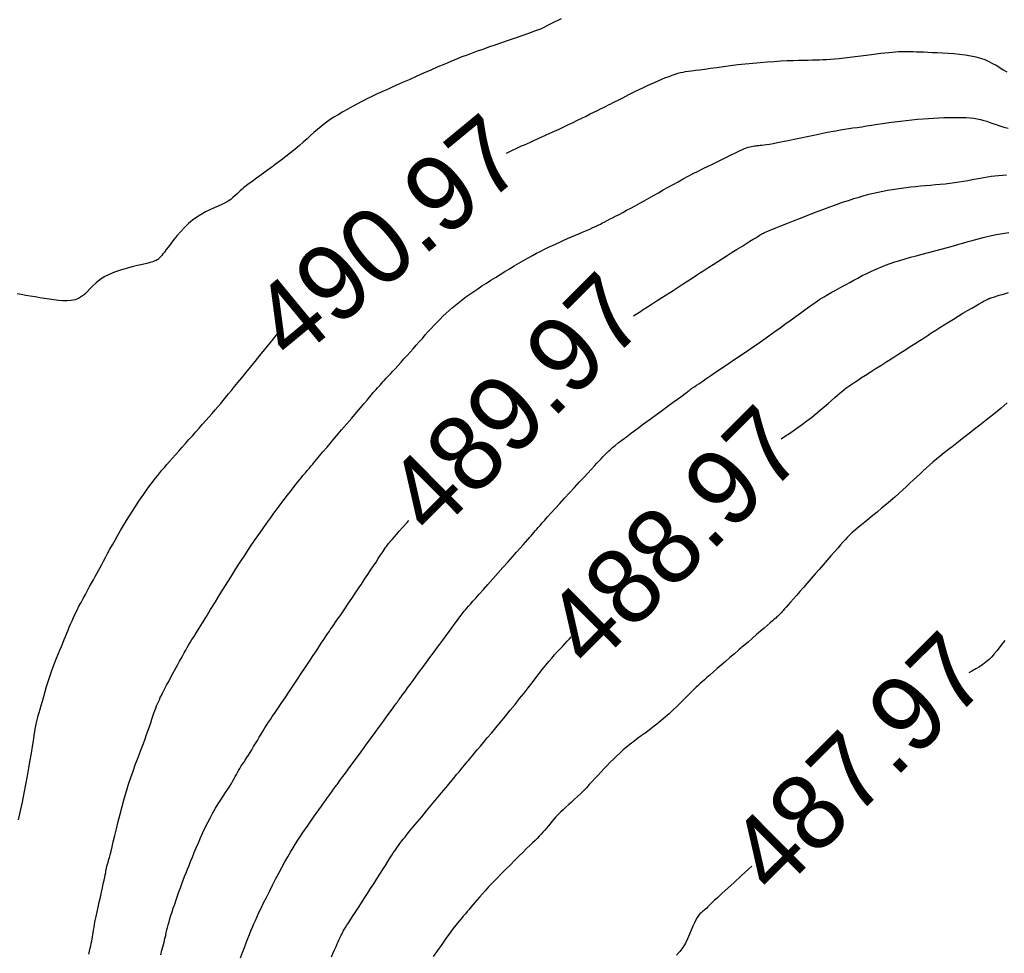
# Model space of a CAD drawing. Header units: millimetres. Extents: x 32690613 to 32693367, y 5343692 to 5344708.
# Tile 395 of 656: x 32692595 to 32692608, y 5344144 to 5344156. Entities that reach past the tile are written whole.
import ezdxf
from ezdxf.enums import TextEntityAlignment as Align

# ---------------------------------------------------------------- set-up
doc = ezdxf.new("R2010")
doc.units = ezdxf.units.MM
doc.header["$LTSCALE"] = 20
for name, color, linetype in [('02-DGM_HL_488.00', 2, 'Continuous'), ('02-DGM_HL_488.50', 12, 'Continuous'), ('02-DGM_HL_489.00', 22, 'Continuous'), ('02-DGM_HL_489.50', 32, 'Continuous'), ('02-DGM_HL_490.00', 42, 'Continuous'), ('02-DGM_HL_490.50', 52, 'Continuous'), ('02-DGM_HL_491.00', 62, 'Continuous'), ('02-DGM_HL_491.50', 72, 'Continuous')]:
    doc.layers.add(name, color=color, linetype=linetype)

msp = doc.modelspace()

# ---------------------------------------------------------------- linework, layer by layer
at = {"layer": '02-DGM_HL_488.00', "elevation": 488, "flags": 128}
for points in [[(32692608.468, 5344147.699), (32692608.43, 5344147.651), (32692608.395, 5344147.606), (32692608.362, 5344147.564), (32692608.329, 5344147.524), (32692608.296, 5344147.486), (32692608.261, 5344147.451), (32692608.222, 5344147.417), (32692608.18, 5344147.385), (32692608.134, 5344147.354), (32692608.085, 5344147.324), (32692608.034, 5344147.295), (32692607.993, 5344147.272)], [(32692605.122, 5344144.715), (32692605.084, 5344144.681), (32692604.981, 5344144.588), (32692604.887, 5344144.502), (32692604.803, 5344144.425), (32692604.731, 5344144.359), (32692604.673, 5344144.304), (32692604.626, 5344144.261), (32692604.59, 5344144.226), (32692604.563, 5344144.199), (32692604.541, 5344144.178), (32692604.525, 5344144.162), (32692604.511, 5344144.149), (32692604.497, 5344144.138), (32692604.483, 5344144.127), (32692604.468, 5344144.115), (32692604.452, 5344144.101), (32692604.436, 5344144.085), (32692604.418, 5344144.064), (32692604.4, 5344144.039), (32692604.381, 5344144.007), (32692604.362, 5344143.969), (32692604.342, 5344143.923), (32692604.321, 5344143.872), (32692604.298, 5344143.816), (32692604.272, 5344143.757), (32692604.243, 5344143.699), (32692604.209, 5344143.641), (32692604.171, 5344143.587), (32692604.127, 5344143.538)]]:
    msp.add_lwpolyline(points, dxfattribs=at)
at = {"layer": '02-DGM_HL_488.50', "elevation": 488.5, "flags": 128}
msp.add_lwpolyline([(32692608.502, 5344150.846), (32692608.463, 5344150.811), (32692608.42, 5344150.774), (32692608.374, 5344150.736), (32692608.323, 5344150.694), (32692608.267, 5344150.649), (32692608.205, 5344150.6), (32692608.139, 5344150.548), (32692608.069, 5344150.494), (32692607.998, 5344150.439), (32692607.926, 5344150.384), (32692607.856, 5344150.33), (32692607.789, 5344150.277), (32692607.725, 5344150.228), (32692607.667, 5344150.181), (32692607.614, 5344150.138), (32692607.565, 5344150.098), (32692607.519, 5344150.059), (32692607.475, 5344150.021), (32692607.433, 5344149.984), (32692607.391, 5344149.946), (32692607.349, 5344149.907), (32692607.306, 5344149.867), (32692607.261, 5344149.825), (32692607.215, 5344149.781), (32692607.167, 5344149.737), (32692607.117, 5344149.691), (32692607.066, 5344149.644), (32692607.013, 5344149.596), (32692606.957, 5344149.547), (32692606.899, 5344149.498), (32692606.84, 5344149.449), (32692606.782, 5344149.4), (32692606.725, 5344149.353), (32692606.67, 5344149.309), (32692606.619, 5344149.268), (32692606.572, 5344149.231), (32692606.532, 5344149.198), (32692606.499, 5344149.171), (32692606.471, 5344149.148), (32692606.447, 5344149.127), (32692606.426, 5344149.107), (32692606.406, 5344149.086), (32692606.384, 5344149.063), (32692606.36, 5344149.037), (32692606.331, 5344149.005), (32692606.297, 5344148.966), (32692606.258, 5344148.922), (32692606.215, 5344148.872), (32692606.168, 5344148.819), (32692606.118, 5344148.762), (32692606.067, 5344148.703), (32692606.014, 5344148.642), (32692605.96, 5344148.581), (32692605.907, 5344148.52), (32692605.856, 5344148.461), (32692605.805, 5344148.404), (32692605.758, 5344148.349), (32692605.713, 5344148.298), (32692605.672, 5344148.25), (32692605.635, 5344148.208), (32692605.603, 5344148.172), (32692605.576, 5344148.142), (32692605.555, 5344148.118), (32692605.537, 5344148.098), (32692605.524, 5344148.083), (32692605.513, 5344148.071), (32692605.504, 5344148.061), (32692605.496, 5344148.053), (32692605.489, 5344148.046), (32692605.483, 5344148.039), (32692605.475, 5344148.032), (32692605.466, 5344148.023), (32692605.454, 5344148.012), (32692605.438, 5344147.998), (32692605.419, 5344147.981), (32692605.394, 5344147.959), (32692605.364, 5344147.933), (32692605.327, 5344147.901), (32692605.285, 5344147.864), (32692605.237, 5344147.823), (32692605.185, 5344147.779), (32692605.129, 5344147.731), (32692605.072, 5344147.681), (32692605.012, 5344147.63), (32692604.952, 5344147.578), (32692604.891, 5344147.526), (32692604.832, 5344147.475), (32692604.773, 5344147.425), (32692604.717, 5344147.376), (32692604.664, 5344147.33), (32692604.615, 5344147.287), (32692604.569, 5344147.248), (32692604.529, 5344147.212), (32692604.495, 5344147.182), (32692604.464, 5344147.155), (32692604.437, 5344147.131), (32692604.412, 5344147.107), (32692604.387, 5344147.084), (32692604.361, 5344147.058), (32692604.332, 5344147.031), (32692604.3, 5344146.999), (32692604.263, 5344146.962), (32692604.222, 5344146.92), (32692604.177, 5344146.876), (32692604.129, 5344146.829), (32692604.079, 5344146.781), (32692604.027, 5344146.733), (32692603.974, 5344146.685), (32692603.92, 5344146.639), (32692603.867, 5344146.595), (32692603.814, 5344146.554), (32692603.762, 5344146.515), (32692603.71, 5344146.477), (32692603.659, 5344146.44), (32692603.609, 5344146.403), (32692603.56, 5344146.367), (32692603.512, 5344146.329), (32692603.466, 5344146.291), (32692603.42, 5344146.253), (32692603.376, 5344146.213), (32692603.333, 5344146.172), (32692603.29, 5344146.131), (32692603.249, 5344146.09), (32692603.208, 5344146.048), (32692603.167, 5344146.006), (32692603.127, 5344145.963), (32692603.088, 5344145.921), (32692603.049, 5344145.879), (32692603.01, 5344145.837), (32692602.971, 5344145.795), (32692602.933, 5344145.754), (32692602.894, 5344145.714), (32692602.855, 5344145.675), (32692602.816, 5344145.637), (32692602.776, 5344145.601), (32692602.738, 5344145.565), (32692602.699, 5344145.53), (32692602.662, 5344145.496), (32692602.627, 5344145.463), (32692602.593, 5344145.43), (32692602.561, 5344145.398), (32692602.531, 5344145.367), (32692602.503, 5344145.336), (32692602.477, 5344145.306), (32692602.452, 5344145.276), (32692602.428, 5344145.247), (32692602.405, 5344145.219), (32692602.382, 5344145.191), (32692602.359, 5344145.164), (32692602.335, 5344145.138), (32692602.31, 5344145.112), (32692602.283, 5344145.084), (32692602.254, 5344145.055), (32692602.221, 5344145.023), (32692602.184, 5344144.988), (32692602.143, 5344144.948), (32692602.096, 5344144.902), (32692602.044, 5344144.851), (32692601.988, 5344144.796), (32692601.928, 5344144.736), (32692601.867, 5344144.675), (32692601.806, 5344144.614), (32692601.747, 5344144.553), (32692601.691, 5344144.495), (32692601.64, 5344144.441), (32692601.594, 5344144.391), (32692601.554, 5344144.347), (32692601.518, 5344144.306), (32692601.487, 5344144.269), (32692601.458, 5344144.235), (32692601.431, 5344144.203), (32692601.406, 5344144.173), (32692601.382, 5344144.144), (32692601.357, 5344144.116), (32692601.332, 5344144.087), (32692601.305, 5344144.056), (32692601.276, 5344144.021), (32692601.244, 5344143.983), (32692601.208, 5344143.938), (32692601.168, 5344143.887), (32692601.124, 5344143.827), (32692601.074, 5344143.758), (32692601.019, 5344143.682), (32692600.963, 5344143.602), (32692600.906, 5344143.52)], dxfattribs=at)
at = {"layer": '02-DGM_HL_489.00', "elevation": 489, "flags": 128}
for points in [[(32692605.512, 5344150.369), (32692605.556, 5344150.398), (32692605.611, 5344150.434), (32692605.67, 5344150.474), (32692605.73, 5344150.516), (32692605.791, 5344150.56), (32692605.852, 5344150.605), (32692605.912, 5344150.652), (32692605.971, 5344150.7), (32692606.027, 5344150.747), (32692606.081, 5344150.793), (32692606.131, 5344150.836), (32692606.178, 5344150.877), (32692606.219, 5344150.914), (32692606.256, 5344150.945), (32692606.287, 5344150.972), (32692606.312, 5344150.993), (32692606.334, 5344151.011), (32692606.352, 5344151.025), (32692606.367, 5344151.036), (32692606.38, 5344151.046), (32692606.392, 5344151.054), (32692606.404, 5344151.063), (32692606.417, 5344151.072), (32692606.432, 5344151.082), (32692606.449, 5344151.094), (32692606.471, 5344151.109), (32692606.498, 5344151.127), (32692606.532, 5344151.15), (32692606.574, 5344151.177), (32692606.625, 5344151.21), (32692606.686, 5344151.249), (32692606.755, 5344151.293), (32692606.83, 5344151.34), (32692606.909, 5344151.39), (32692606.989, 5344151.441), (32692607.069, 5344151.491), (32692607.147, 5344151.54), (32692607.219, 5344151.587), (32692607.285, 5344151.629), (32692607.345, 5344151.668), (32692607.401, 5344151.705), (32692607.454, 5344151.739), (32692607.506, 5344151.773), (32692607.557, 5344151.807), (32692607.61, 5344151.841), (32692607.667, 5344151.876), (32692607.726, 5344151.913), (32692607.789, 5344151.951), (32692607.853, 5344151.99), (32692607.916, 5344152.028), (32692607.977, 5344152.064), (32692608.034, 5344152.098), (32692608.086, 5344152.128), (32692608.131, 5344152.154), (32692608.168, 5344152.175), (32692608.197, 5344152.191), (32692608.219, 5344152.204), (32692608.236, 5344152.212), (32692608.248, 5344152.219), (32692608.257, 5344152.222), (32692608.263, 5344152.225), (32692608.267, 5344152.226), (32692608.272, 5344152.228), (32692608.278, 5344152.229), (32692608.287, 5344152.232), (32692608.301, 5344152.237), (32692608.323, 5344152.243), (32692608.353, 5344152.253), (32692608.395, 5344152.266), (32692608.45, 5344152.283), (32692608.518, 5344152.305)], [(32692599.561, 5344143.518), (32692599.584, 5344143.572), (32692599.604, 5344143.617), (32692599.621, 5344143.656), (32692599.635, 5344143.688), (32692599.647, 5344143.714), (32692599.658, 5344143.736), (32692599.666, 5344143.755), (32692599.674, 5344143.772), (32692599.681, 5344143.788), (32692599.689, 5344143.803), (32692599.696, 5344143.818), (32692599.705, 5344143.835), (32692599.716, 5344143.855), (32692599.729, 5344143.877), (32692599.745, 5344143.904), (32692599.765, 5344143.936), (32692599.789, 5344143.973), (32692599.817, 5344144.016), (32692599.848, 5344144.064), (32692599.881, 5344144.116), (32692599.917, 5344144.171), (32692599.956, 5344144.23), (32692599.995, 5344144.291), (32692600.036, 5344144.355), (32692600.078, 5344144.419), (32692600.119, 5344144.484), (32692600.16, 5344144.549), (32692600.2, 5344144.611), (32692600.238, 5344144.671), (32692600.274, 5344144.727), (32692600.306, 5344144.778), (32692600.334, 5344144.822), (32692600.359, 5344144.86), (32692600.379, 5344144.891), (32692600.397, 5344144.918), (32692600.411, 5344144.939), (32692600.424, 5344144.958), (32692600.435, 5344144.974), (32692600.446, 5344144.988), (32692600.456, 5344145.002), (32692600.466, 5344145.016), (32692600.478, 5344145.032), (32692600.493, 5344145.051), (32692600.511, 5344145.074), (32692600.534, 5344145.102), (32692600.563, 5344145.138), (32692600.598, 5344145.182), (32692600.642, 5344145.235), (32692600.694, 5344145.298), (32692600.754, 5344145.37), (32692600.818, 5344145.447), (32692600.884, 5344145.527), (32692600.951, 5344145.607), (32692601.016, 5344145.685), (32692601.077, 5344145.758), (32692601.131, 5344145.824), (32692601.178, 5344145.88), (32692601.216, 5344145.927), (32692601.249, 5344145.966), (32692601.276, 5344145.999), (32692601.299, 5344146.027), (32692601.319, 5344146.052), (32692601.338, 5344146.074), (32692601.355, 5344146.095), (32692601.373, 5344146.116), (32692601.391, 5344146.138), (32692601.412, 5344146.162), (32692601.436, 5344146.19), (32692601.463, 5344146.222), (32692601.494, 5344146.259), (32692601.531, 5344146.303), (32692601.573, 5344146.353), (32692601.622, 5344146.412), (32692601.677, 5344146.477), (32692601.736, 5344146.548), (32692601.798, 5344146.623), (32692601.861, 5344146.7), (32692601.926, 5344146.778), (32692601.989, 5344146.856), (32692602.05, 5344146.932), (32692602.108, 5344147.006), (32692602.163, 5344147.075), (32692602.214, 5344147.142), (32692602.264, 5344147.205), (32692602.31, 5344147.265), (32692602.354, 5344147.321), (32692602.396, 5344147.374), (32692602.436, 5344147.422), (32692602.475, 5344147.468), (32692602.512, 5344147.51), (32692602.548, 5344147.55), (32692602.582, 5344147.587), (32692602.616, 5344147.623), (32692602.648, 5344147.657), (32692602.68, 5344147.691), (32692602.711, 5344147.725), (32692602.733, 5344147.748)]]:
    msp.add_lwpolyline(points, dxfattribs=at)
at = {"layer": '02-DGM_HL_489.50', "elevation": 489.5, "flags": 128}
msp.add_lwpolyline([(32692598.358, 5344143.505), (32692598.384, 5344143.573), (32692598.409, 5344143.64), (32692598.433, 5344143.702), (32692598.455, 5344143.761), (32692598.476, 5344143.813), (32692598.495, 5344143.862), (32692598.514, 5344143.908), (32692598.533, 5344143.954), (32692598.554, 5344144), (32692598.576, 5344144.049), (32692598.601, 5344144.103), (32692598.63, 5344144.163), (32692598.663, 5344144.231), (32692598.7, 5344144.304), (32692598.739, 5344144.382), (32692598.78, 5344144.463), (32692598.822, 5344144.544), (32692598.864, 5344144.624), (32692598.905, 5344144.701), (32692598.945, 5344144.774), (32692598.982, 5344144.841), (32692599.018, 5344144.902), (32692599.052, 5344144.958), (32692599.085, 5344145.011), (32692599.117, 5344145.062), (32692599.15, 5344145.111), (32692599.183, 5344145.16), (32692599.217, 5344145.209), (32692599.252, 5344145.26), (32692599.288, 5344145.311), (32692599.324, 5344145.363), (32692599.359, 5344145.413), (32692599.394, 5344145.462), (32692599.427, 5344145.508), (32692599.457, 5344145.551), (32692599.485, 5344145.59), (32692599.509, 5344145.624), (32692599.53, 5344145.653), (32692599.548, 5344145.679), (32692599.564, 5344145.701), (32692599.578, 5344145.72), (32692599.59, 5344145.738), (32692599.602, 5344145.753), (32692599.612, 5344145.768), (32692599.623, 5344145.782), (32692599.634, 5344145.798), (32692599.648, 5344145.816), (32692599.664, 5344145.838), (32692599.685, 5344145.867), (32692599.712, 5344145.903), (32692599.745, 5344145.948), (32692599.786, 5344146.003), (32692599.835, 5344146.07), (32692599.891, 5344146.146), (32692599.952, 5344146.229), (32692600.015, 5344146.315), (32692600.078, 5344146.401), (32692600.139, 5344146.485), (32692600.196, 5344146.563), (32692600.247, 5344146.633), (32692600.29, 5344146.692), (32692600.326, 5344146.74), (32692600.354, 5344146.78), (32692600.377, 5344146.811), (32692600.395, 5344146.836), (32692600.409, 5344146.855), (32692600.419, 5344146.87), (32692600.428, 5344146.881), (32692600.434, 5344146.891), (32692600.44, 5344146.898), (32692600.444, 5344146.905), (32692600.448, 5344146.91), (32692600.45, 5344146.914), (32692600.453, 5344146.917), (32692600.455, 5344146.92), (32692600.457, 5344146.922), (32692600.459, 5344146.925), (32692600.461, 5344146.929), (32692600.466, 5344146.935), (32692600.473, 5344146.945), (32692600.482, 5344146.958), (32692600.496, 5344146.976), (32692600.514, 5344147.001), (32692600.538, 5344147.033), (32692600.567, 5344147.073), (32692600.601, 5344147.119), (32692600.64, 5344147.172), (32692600.682, 5344147.229), (32692600.726, 5344147.289), (32692600.772, 5344147.351), (32692600.818, 5344147.414), (32692600.864, 5344147.476), (32692600.909, 5344147.537), (32692600.952, 5344147.595), (32692600.994, 5344147.652), (32692601.033, 5344147.705), (32692601.07, 5344147.755), (32692601.104, 5344147.802), (32692601.136, 5344147.844), (32692601.164, 5344147.883), (32692601.188, 5344147.916), (32692601.21, 5344147.946), (32692601.229, 5344147.972), (32692601.246, 5344147.995), (32692601.261, 5344148.016), (32692601.275, 5344148.035), (32692601.289, 5344148.053), (32692601.303, 5344148.07), (32692601.317, 5344148.088), (32692601.333, 5344148.107), (32692601.351, 5344148.128), (32692601.373, 5344148.153), (32692601.399, 5344148.183), (32692601.431, 5344148.219), (32692601.47, 5344148.262), (32692601.516, 5344148.314), (32692601.57, 5344148.375), (32692601.63, 5344148.442), (32692601.695, 5344148.515), (32692601.762, 5344148.59), (32692601.829, 5344148.666), (32692601.894, 5344148.739), (32692601.955, 5344148.807), (32692602.01, 5344148.869), (32692602.057, 5344148.921), (32692602.096, 5344148.966), (32692602.129, 5344149.003), (32692602.158, 5344149.035), (32692602.181, 5344149.062), (32692602.202, 5344149.086), (32692602.221, 5344149.108), (32692602.239, 5344149.129), (32692602.257, 5344149.15), (32692602.276, 5344149.172), (32692602.297, 5344149.196), (32692602.321, 5344149.224), (32692602.349, 5344149.256), (32692602.382, 5344149.294), (32692602.421, 5344149.338), (32692602.467, 5344149.389), (32692602.521, 5344149.448), (32692602.58, 5344149.513), (32692602.644, 5344149.582), (32692602.709, 5344149.653), (32692602.775, 5344149.724), (32692602.838, 5344149.793), (32692602.898, 5344149.858), (32692602.952, 5344149.916), (32692602.999, 5344149.967), (32692603.039, 5344150.01), (32692603.073, 5344150.046), (32692603.102, 5344150.078), (32692603.127, 5344150.104), (32692603.149, 5344150.128), (32692603.17, 5344150.149), (32692603.189, 5344150.168), (32692603.209, 5344150.188), (32692603.23, 5344150.208), (32692603.253, 5344150.229), (32692603.281, 5344150.253), (32692603.315, 5344150.281), (32692603.355, 5344150.313), (32692603.404, 5344150.351), (32692603.462, 5344150.396), (32692603.531, 5344150.447), (32692603.608, 5344150.504), (32692603.69, 5344150.565), (32692603.775, 5344150.627), (32692603.86, 5344150.689), (32692603.941, 5344150.748), (32692604.016, 5344150.803), (32692604.082, 5344150.851), (32692604.138, 5344150.892), (32692604.182, 5344150.925), (32692604.218, 5344150.951), (32692604.245, 5344150.971), (32692604.266, 5344150.987), (32692604.281, 5344150.999), (32692604.293, 5344151.008), (32692604.301, 5344151.015), (32692604.309, 5344151.02), (32692604.314, 5344151.025), (32692604.319, 5344151.029), (32692604.323, 5344151.032), (32692604.327, 5344151.035), (32692604.33, 5344151.037), (32692604.333, 5344151.039), (32692604.336, 5344151.041), (32692604.339, 5344151.043), (32692604.344, 5344151.047), (32692604.353, 5344151.053), (32692604.367, 5344151.062), (32692604.389, 5344151.077), (32692604.419, 5344151.097), (32692604.46, 5344151.124), (32692604.513, 5344151.16), (32692604.579, 5344151.205), (32692604.657, 5344151.257), (32692604.745, 5344151.316), (32692604.839, 5344151.38), (32692604.938, 5344151.447), (32692605.038, 5344151.516), (32692605.138, 5344151.585), (32692605.236, 5344151.652), (32692605.328, 5344151.717), (32692605.415, 5344151.779), (32692605.497, 5344151.837), (32692605.573, 5344151.892), (32692605.644, 5344151.943), (32692605.71, 5344151.99), (32692605.77, 5344152.034), (32692605.824, 5344152.073), (32692605.873, 5344152.108), (32692605.917, 5344152.139), (32692605.957, 5344152.167), (32692605.992, 5344152.191), (32692606.024, 5344152.213), (32692606.053, 5344152.232), (32692606.08, 5344152.248), (32692606.104, 5344152.264), (32692606.128, 5344152.277), (32692606.151, 5344152.29), (32692606.174, 5344152.303), (32692606.198, 5344152.316), (32692606.225, 5344152.33), (32692606.254, 5344152.346), (32692606.288, 5344152.364), (32692606.326, 5344152.385), (32692606.369, 5344152.409), (32692606.418, 5344152.436), (32692606.47, 5344152.465), (32692606.526, 5344152.495), (32692606.584, 5344152.526), (32692606.644, 5344152.556), (32692606.705, 5344152.586), (32692606.767, 5344152.614), (32692606.828, 5344152.64), (32692606.89, 5344152.664), (32692606.952, 5344152.686), (32692607.016, 5344152.708), (32692607.082, 5344152.728), (32692607.151, 5344152.749), (32692607.223, 5344152.769), (32692607.298, 5344152.79), (32692607.378, 5344152.812), (32692607.461, 5344152.834), (32692607.545, 5344152.856), (32692607.629, 5344152.878), (32692607.711, 5344152.9), (32692607.789, 5344152.921), (32692607.861, 5344152.941), (32692607.927, 5344152.959), (32692607.985, 5344152.976), (32692608.037, 5344152.991), (32692608.085, 5344153.005), (32692608.133, 5344153.019), (32692608.181, 5344153.031), (32692608.234, 5344153.044), (32692608.292, 5344153.057), (32692608.36, 5344153.07), (32692608.437, 5344153.084), (32692608.523, 5344153.098)], dxfattribs=at)
at = {"layer": '02-DGM_HL_490.00', "elevation": 490, "flags": 128}
for points in [[(32692603.558, 5344151.996), (32692603.591, 5344152.017), (32692603.635, 5344152.045), (32692603.685, 5344152.077), (32692603.741, 5344152.113), (32692603.804, 5344152.153), (32692603.87, 5344152.196), (32692603.939, 5344152.24), (32692604.01, 5344152.285), (32692604.08, 5344152.33), (32692604.149, 5344152.374), (32692604.214, 5344152.417), (32692604.276, 5344152.457), (32692604.334, 5344152.495), (32692604.391, 5344152.532), (32692604.445, 5344152.567), (32692604.5, 5344152.603), (32692604.555, 5344152.638), (32692604.611, 5344152.675), (32692604.671, 5344152.713), (32692604.733, 5344152.753), (32692604.798, 5344152.794), (32692604.863, 5344152.835), (32692604.927, 5344152.875), (32692604.988, 5344152.913), (32692605.045, 5344152.948), (32692605.096, 5344152.98), (32692605.139, 5344153.007), (32692605.174, 5344153.028), (32692605.2, 5344153.045), (32692605.22, 5344153.057), (32692605.234, 5344153.066), (32692605.243, 5344153.072), (32692605.25, 5344153.075), (32692605.254, 5344153.078), (32692605.257, 5344153.08), (32692605.261, 5344153.082), (32692605.267, 5344153.085), (32692605.277, 5344153.089), (32692605.292, 5344153.095), (32692605.314, 5344153.105), (32692605.345, 5344153.117), (32692605.387, 5344153.135), (32692605.441, 5344153.157), (32692605.508, 5344153.184), (32692605.586, 5344153.216), (32692605.674, 5344153.251), (32692605.767, 5344153.288), (32692605.865, 5344153.326), (32692605.963, 5344153.365), (32692606.06, 5344153.402), (32692606.154, 5344153.437), (32692606.241, 5344153.468), (32692606.323, 5344153.497), (32692606.4, 5344153.522), (32692606.472, 5344153.545), (32692606.541, 5344153.566), (32692606.607, 5344153.585), (32692606.671, 5344153.602), (32692606.733, 5344153.617), (32692606.795, 5344153.631), (32692606.856, 5344153.644), (32692606.917, 5344153.656), (32692606.978, 5344153.666), (32692607.039, 5344153.676), (32692607.101, 5344153.685), (32692607.163, 5344153.693), (32692607.226, 5344153.7), (32692607.29, 5344153.707), (32692607.355, 5344153.713), (32692607.42, 5344153.718), (32692607.486, 5344153.724), (32692607.551, 5344153.73), (32692607.616, 5344153.736), (32692607.68, 5344153.742), (32692607.743, 5344153.749), (32692607.805, 5344153.758), (32692607.865, 5344153.767), (32692607.923, 5344153.776), (32692607.98, 5344153.786), (32692608.036, 5344153.796), (32692608.09, 5344153.806), (32692608.142, 5344153.815), (32692608.192, 5344153.824), (32692608.242, 5344153.833), (32692608.29, 5344153.84), (32692608.338, 5344153.846), (32692608.387, 5344153.852), (32692608.438, 5344153.855), (32692608.491, 5344153.858)], [(32692597.301, 5344143.543), (32692597.317, 5344143.604), (32692597.332, 5344143.661), (32692597.346, 5344143.713), (32692597.357, 5344143.759), (32692597.367, 5344143.8), (32692597.375, 5344143.837), (32692597.384, 5344143.873), (32692597.392, 5344143.907), (32692597.401, 5344143.942), (32692597.411, 5344143.979), (32692597.422, 5344144.019), (32692597.436, 5344144.063), (32692597.451, 5344144.111), (32692597.468, 5344144.162), (32692597.486, 5344144.215), (32692597.504, 5344144.27), (32692597.524, 5344144.324), (32692597.543, 5344144.378), (32692597.562, 5344144.431), (32692597.581, 5344144.481), (32692597.599, 5344144.53), (32692597.617, 5344144.579), (32692597.636, 5344144.627), (32692597.656, 5344144.676), (32692597.676, 5344144.727), (32692597.697, 5344144.78), (32692597.72, 5344144.837), (32692597.745, 5344144.897), (32692597.771, 5344144.96), (32692597.799, 5344145.026), (32692597.828, 5344145.093), (32692597.859, 5344145.161), (32692597.891, 5344145.228), (32692597.924, 5344145.295), (32692597.958, 5344145.36), (32692597.992, 5344145.423), (32692598.027, 5344145.482), (32692598.062, 5344145.539), (32692598.096, 5344145.593), (32692598.129, 5344145.644), (32692598.16, 5344145.691), (32692598.188, 5344145.735), (32692598.214, 5344145.775), (32692598.236, 5344145.811), (32692598.256, 5344145.844), (32692598.273, 5344145.874), (32692598.288, 5344145.902), (32692598.303, 5344145.929), (32692598.317, 5344145.955), (32692598.331, 5344145.98), (32692598.346, 5344146.006), (32692598.362, 5344146.033), (32692598.38, 5344146.06), (32692598.399, 5344146.089), (32692598.418, 5344146.12), (32692598.439, 5344146.152), (32692598.461, 5344146.185), (32692598.483, 5344146.22), (32692598.507, 5344146.257), (32692598.531, 5344146.297), (32692598.556, 5344146.337), (32692598.581, 5344146.379), (32692598.606, 5344146.421), (32692598.631, 5344146.463), (32692598.656, 5344146.505), (32692598.681, 5344146.545), (32692598.705, 5344146.584), (32692598.729, 5344146.621), (32692598.753, 5344146.658), (32692598.778, 5344146.695), (32692598.805, 5344146.734), (32692598.834, 5344146.777), (32692598.867, 5344146.826), (32692598.905, 5344146.881), (32692598.947, 5344146.944), (32692598.996, 5344147.016), (32692599.049, 5344147.095), (32692599.104, 5344147.178), (32692599.16, 5344147.263), (32692599.216, 5344147.347), (32692599.269, 5344147.427), (32692599.318, 5344147.501), (32692599.361, 5344147.566), (32692599.397, 5344147.62), (32692599.426, 5344147.664), (32692599.449, 5344147.699), (32692599.467, 5344147.726), (32692599.481, 5344147.748), (32692599.492, 5344147.764), (32692599.501, 5344147.778), (32692599.509, 5344147.789), (32692599.517, 5344147.801), (32692599.525, 5344147.812), (32692599.534, 5344147.825), (32692599.544, 5344147.84), (32692599.557, 5344147.859), (32692599.573, 5344147.881), (32692599.592, 5344147.909), (32692599.615, 5344147.942), (32692599.642, 5344147.982), (32692599.674, 5344148.029), (32692599.709, 5344148.08), (32692599.747, 5344148.135), (32692599.787, 5344148.194), (32692599.828, 5344148.256), (32692599.871, 5344148.319), (32692599.914, 5344148.383), (32692599.957, 5344148.447), (32692599.999, 5344148.511), (32692600.04, 5344148.572), (32692600.079, 5344148.631), (32692600.116, 5344148.687), (32692600.15, 5344148.738), (32692600.18, 5344148.785), (32692600.207, 5344148.825), (32692600.23, 5344148.859), (32692600.249, 5344148.888), (32692600.264, 5344148.911), (32692600.277, 5344148.93), (32692600.288, 5344148.946), (32692600.298, 5344148.959), (32692600.307, 5344148.971), (32692600.315, 5344148.982), (32692600.324, 5344148.993), (32692600.335, 5344149.005), (32692600.348, 5344149.021), (32692600.366, 5344149.041), (32692600.389, 5344149.068), (32692600.419, 5344149.101), (32692600.457, 5344149.145), (32692600.505, 5344149.198), (32692600.563, 5344149.263), (32692600.584, 5344149.287)]]:
    msp.add_lwpolyline(points, dxfattribs=at)
at = {"layer": '02-DGM_HL_490.50', "elevation": 490.5, "flags": 128}
msp.add_lwpolyline([(32692596.35, 5344143.551), (32692596.36, 5344143.593), (32692596.369, 5344143.631), (32692596.376, 5344143.665), (32692596.382, 5344143.696), (32692596.388, 5344143.725), (32692596.393, 5344143.753), (32692596.397, 5344143.78), (32692596.402, 5344143.808), (32692596.407, 5344143.837), (32692596.412, 5344143.87), (32692596.419, 5344143.906), (32692596.427, 5344143.948), (32692596.436, 5344143.996), (32692596.448, 5344144.051), (32692596.461, 5344144.111), (32692596.475, 5344144.176), (32692596.489, 5344144.241), (32692596.504, 5344144.307), (32692596.518, 5344144.371), (32692596.531, 5344144.431), (32692596.542, 5344144.484), (32692596.552, 5344144.531), (32692596.56, 5344144.57), (32692596.567, 5344144.603), (32692596.573, 5344144.631), (32692596.577, 5344144.653), (32692596.58, 5344144.672), (32692596.583, 5344144.687), (32692596.586, 5344144.699), (32692596.588, 5344144.71), (32692596.59, 5344144.719), (32692596.592, 5344144.727), (32692596.594, 5344144.734), (32692596.596, 5344144.74), (32692596.598, 5344144.746), (32692596.6, 5344144.752), (32692596.602, 5344144.758), (32692596.605, 5344144.766), (32692596.608, 5344144.775), (32692596.612, 5344144.789), (32692596.617, 5344144.807), (32692596.624, 5344144.833), (32692596.633, 5344144.868), (32692596.644, 5344144.913), (32692596.658, 5344144.97), (32692596.674, 5344145.039), (32692596.694, 5344145.12), (32692596.715, 5344145.209), (32692596.738, 5344145.305), (32692596.764, 5344145.405), (32692596.79, 5344145.507), (32692596.818, 5344145.608), (32692596.847, 5344145.707), (32692596.876, 5344145.801), (32692596.906, 5344145.89), (32692596.936, 5344145.975), (32692596.965, 5344146.055), (32692596.993, 5344146.131), (32692597.021, 5344146.204), (32692597.047, 5344146.272), (32692597.072, 5344146.337), (32692597.094, 5344146.399), (32692597.115, 5344146.458), (32692597.135, 5344146.513), (32692597.152, 5344146.565), (32692597.169, 5344146.614), (32692597.184, 5344146.659), (32692597.198, 5344146.701), (32692597.211, 5344146.739), (32692597.223, 5344146.773), (32692597.235, 5344146.805), (32692597.247, 5344146.835), (32692597.258, 5344146.863), (32692597.27, 5344146.891), (32692597.283, 5344146.918), (32692597.296, 5344146.946), (32692597.31, 5344146.975), (32692597.326, 5344147.006), (32692597.343, 5344147.039), (32692597.361, 5344147.073), (32692597.38, 5344147.109), (32692597.399, 5344147.146), (32692597.42, 5344147.184), (32692597.441, 5344147.223), (32692597.462, 5344147.263), (32692597.484, 5344147.304), (32692597.505, 5344147.345), (32692597.527, 5344147.385), (32692597.549, 5344147.426), (32692597.571, 5344147.465), (32692597.592, 5344147.503), (32692597.612, 5344147.54), (32692597.632, 5344147.575), (32692597.652, 5344147.608), (32692597.671, 5344147.641), (32692597.692, 5344147.675), (32692597.715, 5344147.713), (32692597.742, 5344147.756), (32692597.773, 5344147.806), (32692597.81, 5344147.866), (32692597.854, 5344147.936), (32692597.905, 5344148.019), (32692597.962, 5344148.112), (32692598.024, 5344148.213), (32692598.09, 5344148.32), (32692598.158, 5344148.429), (32692598.227, 5344148.539), (32692598.296, 5344148.647), (32692598.362, 5344148.75), (32692598.426, 5344148.848), (32692598.486, 5344148.938), (32692598.543, 5344149.023), (32692598.598, 5344149.103), (32692598.651, 5344149.179), (32692598.702, 5344149.25), (32692598.752, 5344149.318), (32692598.8, 5344149.384), (32692598.847, 5344149.447), (32692598.892, 5344149.508), (32692598.936, 5344149.566), (32692598.978, 5344149.621), (32692599.017, 5344149.671), (32692599.053, 5344149.718), (32692599.086, 5344149.76), (32692599.116, 5344149.798), (32692599.142, 5344149.83), (32692599.164, 5344149.857), (32692599.183, 5344149.881), (32692599.2, 5344149.901), (32692599.215, 5344149.918), (32692599.228, 5344149.934), (32692599.241, 5344149.949), (32692599.253, 5344149.963), (32692599.265, 5344149.977), (32692599.278, 5344149.993), (32692599.294, 5344150.012), (32692599.313, 5344150.035), (32692599.337, 5344150.063), (32692599.367, 5344150.099), (32692599.404, 5344150.142), (32692599.448, 5344150.195), (32692599.502, 5344150.258), (32692599.562, 5344150.329), (32692599.627, 5344150.406), (32692599.695, 5344150.486), (32692599.763, 5344150.565), (32692599.829, 5344150.643), (32692599.89, 5344150.715), (32692599.945, 5344150.78), (32692599.992, 5344150.835), (32692600.031, 5344150.881), (32692600.064, 5344150.92), (32692600.091, 5344150.952), (32692600.114, 5344150.979), (32692600.134, 5344151.002), (32692600.152, 5344151.022), (32692600.169, 5344151.041), (32692600.186, 5344151.06), (32692600.203, 5344151.079), (32692600.222, 5344151.1), (32692600.241, 5344151.121), (32692600.263, 5344151.144), (32692600.286, 5344151.17), (32692600.312, 5344151.198), (32692600.34, 5344151.228), (32692600.372, 5344151.262), (32692600.406, 5344151.299), (32692600.442, 5344151.339), (32692600.481, 5344151.381), (32692600.52, 5344151.424), (32692600.561, 5344151.469), (32692600.601, 5344151.514), (32692600.642, 5344151.56), (32692600.683, 5344151.606), (32692600.723, 5344151.651), (32692600.763, 5344151.697), (32692600.802, 5344151.742), (32692600.842, 5344151.786), (32692600.881, 5344151.829), (32692600.92, 5344151.871), (32692600.958, 5344151.912), (32692600.997, 5344151.952), (32692601.036, 5344151.99), (32692601.076, 5344152.028), (32692601.116, 5344152.065), (32692601.158, 5344152.101), (32692601.201, 5344152.137), (32692601.245, 5344152.172), (32692601.291, 5344152.208), (32692601.34, 5344152.244), (32692601.39, 5344152.28), (32692601.442, 5344152.316), (32692601.496, 5344152.353), (32692601.552, 5344152.39), (32692601.61, 5344152.427), (32692601.669, 5344152.465), (32692601.729, 5344152.503), (32692601.791, 5344152.541), (32692601.853, 5344152.579), (32692601.916, 5344152.617), (32692601.979, 5344152.655), (32692602.041, 5344152.692), (32692602.102, 5344152.727), (32692602.162, 5344152.761), (32692602.22, 5344152.793), (32692602.275, 5344152.822), (32692602.329, 5344152.85), (32692602.381, 5344152.877), (32692602.432, 5344152.902), (32692602.483, 5344152.925), (32692602.533, 5344152.949), (32692602.583, 5344152.971), (32692602.634, 5344152.994), (32692602.685, 5344153.016), (32692602.737, 5344153.039), (32692602.789, 5344153.061), (32692602.84, 5344153.083), (32692602.889, 5344153.104), (32692602.935, 5344153.124), (32692602.979, 5344153.143), (32692603.019, 5344153.161), (32692603.054, 5344153.177), (32692603.087, 5344153.193), (32692603.118, 5344153.208), (32692603.147, 5344153.223), (32692603.177, 5344153.238), (32692603.208, 5344153.254), (32692603.241, 5344153.272), (32692603.278, 5344153.291), (32692603.319, 5344153.313), (32692603.365, 5344153.337), (32692603.414, 5344153.363), (32692603.466, 5344153.39), (32692603.522, 5344153.42), (32692603.579, 5344153.451), (32692603.639, 5344153.483), (32692603.699, 5344153.516), (32692603.761, 5344153.551), (32692603.823, 5344153.586), (32692603.887, 5344153.622), (32692603.951, 5344153.659), (32692604.015, 5344153.696), (32692604.081, 5344153.732), (32692604.147, 5344153.769), (32692604.214, 5344153.805), (32692604.281, 5344153.84), (32692604.348, 5344153.875), (32692604.414, 5344153.908), (32692604.479, 5344153.941), (32692604.543, 5344153.972), (32692604.604, 5344154.002), (32692604.662, 5344154.031), (32692604.717, 5344154.058), (32692604.768, 5344154.083), (32692604.815, 5344154.106), (32692604.858, 5344154.128), (32692604.898, 5344154.147), (32692604.934, 5344154.165), (32692604.968, 5344154.181), (32692604.999, 5344154.195), (32692605.027, 5344154.207), (32692605.053, 5344154.216), (32692605.076, 5344154.224), (32692605.098, 5344154.231), (32692605.119, 5344154.236), (32692605.138, 5344154.24), (32692605.157, 5344154.243), (32692605.176, 5344154.245), (32692605.194, 5344154.247), (32692605.213, 5344154.248), (32692605.233, 5344154.25), (32692605.256, 5344154.253), (32692605.284, 5344154.256), (32692605.316, 5344154.26), (32692605.356, 5344154.266), (32692605.404, 5344154.275), (32692605.461, 5344154.285), (32692605.528, 5344154.299), (32692605.603, 5344154.314), (32692605.684, 5344154.331), (32692605.77, 5344154.349), (32692605.856, 5344154.368), (32692605.942, 5344154.386), (32692606.024, 5344154.403), (32692606.101, 5344154.418), (32692606.171, 5344154.431), (32692606.235, 5344154.443), (32692606.294, 5344154.453), (32692606.35, 5344154.462), (32692606.405, 5344154.471), (32692606.46, 5344154.479), (32692606.516, 5344154.487), (32692606.576, 5344154.496), (32692606.641, 5344154.506), (32692606.709, 5344154.517), (32692606.781, 5344154.528), (32692606.856, 5344154.539), (32692606.933, 5344154.55), (32692607.01, 5344154.561), (32692607.088, 5344154.571), (32692607.165, 5344154.58), (32692607.241, 5344154.588), (32692607.315, 5344154.595), (32692607.388, 5344154.601), (32692607.459, 5344154.606), (32692607.528, 5344154.61), (32692607.596, 5344154.614), (32692607.661, 5344154.616), (32692607.725, 5344154.618), (32692607.786, 5344154.619), (32692607.846, 5344154.619), (32692607.902, 5344154.618), (32692607.957, 5344154.616), (32692608.009, 5344154.612), (32692608.058, 5344154.607), (32692608.105, 5344154.6), (32692608.149, 5344154.591), (32692608.191, 5344154.58), (32692608.231, 5344154.567), (32692608.271, 5344154.553), (32692608.312, 5344154.538), (32692608.355, 5344154.523), (32692608.403, 5344154.507), (32692608.456, 5344154.492), (32692608.515, 5344154.477)], dxfattribs=at)
at = {"layer": '02-DGM_HL_491.00', "elevation": 491, "flags": 128}
for points in [[(32692601.875, 5344154.147), (32692601.876, 5344154.147), (32692601.921, 5344154.17), (32692601.963, 5344154.19), (32692602.003, 5344154.208), (32692602.04, 5344154.225), (32692602.077, 5344154.242), (32692602.113, 5344154.258), (32692602.152, 5344154.275), (32692602.192, 5344154.293), (32692602.237, 5344154.312), (32692602.285, 5344154.334), (32692602.337, 5344154.357), (32692602.393, 5344154.383), (32692602.451, 5344154.409), (32692602.511, 5344154.437), (32692602.573, 5344154.465), (32692602.635, 5344154.494), (32692602.696, 5344154.523), (32692602.757, 5344154.553), (32692602.817, 5344154.582), (32692602.875, 5344154.61), (32692602.93, 5344154.637), (32692602.983, 5344154.664), (32692603.033, 5344154.689), (32692603.08, 5344154.712), (32692603.122, 5344154.733), (32692603.16, 5344154.752), (32692603.194, 5344154.769), (32692603.226, 5344154.784), (32692603.257, 5344154.799), (32692603.286, 5344154.814), (32692603.316, 5344154.829), (32692603.347, 5344154.844), (32692603.38, 5344154.861), (32692603.416, 5344154.879), (32692603.455, 5344154.899), (32692603.496, 5344154.92), (32692603.54, 5344154.942), (32692603.585, 5344154.964), (32692603.633, 5344154.988), (32692603.681, 5344155.011), (32692603.731, 5344155.035), (32692603.782, 5344155.059), (32692603.833, 5344155.082), (32692603.883, 5344155.104), (32692603.933, 5344155.125), (32692603.981, 5344155.145), (32692604.027, 5344155.162), (32692604.07, 5344155.178), (32692604.109, 5344155.192), (32692604.145, 5344155.203), (32692604.179, 5344155.211), (32692604.212, 5344155.219), (32692604.246, 5344155.225), (32692604.284, 5344155.23), (32692604.326, 5344155.236), (32692604.375, 5344155.242), (32692604.432, 5344155.25), (32692604.499, 5344155.259), (32692604.575, 5344155.27), (32692604.658, 5344155.281), (32692604.748, 5344155.293), (32692604.841, 5344155.305), (32692604.938, 5344155.317), (32692605.036, 5344155.328), (32692605.134, 5344155.338), (32692605.231, 5344155.347), (32692605.326, 5344155.354), (32692605.417, 5344155.36), (32692605.506, 5344155.365), (32692605.59, 5344155.37), (32692605.668, 5344155.373), (32692605.741, 5344155.375), (32692605.807, 5344155.377), (32692605.866, 5344155.378), (32692605.92, 5344155.379), (32692605.969, 5344155.38), (32692606.016, 5344155.381), (32692606.063, 5344155.383), (32692606.111, 5344155.385), (32692606.162, 5344155.389), (32692606.218, 5344155.394), (32692606.28, 5344155.4), (32692606.347, 5344155.408), (32692606.418, 5344155.417), (32692606.49, 5344155.426), (32692606.563, 5344155.435), (32692606.635, 5344155.444), (32692606.704, 5344155.453), (32692606.769, 5344155.461), (32692606.828, 5344155.468), (32692606.883, 5344155.474), (32692606.933, 5344155.479), (32692606.979, 5344155.483), (32692607.023, 5344155.486), (32692607.064, 5344155.489), (32692607.103, 5344155.49), (32692607.142, 5344155.491), (32692607.18, 5344155.491), (32692607.219, 5344155.491), (32692607.259, 5344155.49), (32692607.302, 5344155.488), (32692607.347, 5344155.486), (32692607.397, 5344155.484), (32692607.451, 5344155.482), (32692607.511, 5344155.479), (32692607.576, 5344155.477), (32692607.647, 5344155.473), (32692607.72, 5344155.469), (32692607.796, 5344155.464), (32692607.871, 5344155.456), (32692607.946, 5344155.447), (32692608.018, 5344155.435), (32692608.085, 5344155.421), (32692608.147, 5344155.403), (32692608.204, 5344155.383), (32692608.258, 5344155.36), (32692608.308, 5344155.334), (32692608.356, 5344155.308), (32692608.402, 5344155.279), (32692608.449, 5344155.25), (32692608.495, 5344155.22)], [(32692595.418, 5344145.328), (32692595.445, 5344145.447), (32692595.471, 5344145.565), (32692595.496, 5344145.683), (32692595.518, 5344145.798), (32692595.539, 5344145.909), (32692595.557, 5344146.016), (32692595.574, 5344146.117), (32692595.59, 5344146.211), (32692595.603, 5344146.298), (32692595.616, 5344146.376), (32692595.627, 5344146.444), (32692595.637, 5344146.502), (32692595.646, 5344146.551), (32692595.654, 5344146.594), (32692595.663, 5344146.633), (32692595.672, 5344146.67), (32692595.682, 5344146.707), (32692595.693, 5344146.747), (32692595.705, 5344146.792), (32692595.72, 5344146.843), (32692595.736, 5344146.9), (32692595.753, 5344146.961), (32692595.772, 5344147.026), (32692595.792, 5344147.092), (32692595.813, 5344147.159), (32692595.835, 5344147.226), (32692595.857, 5344147.291), (32692595.879, 5344147.353), (32692595.901, 5344147.411), (32692595.924, 5344147.468), (32692595.945, 5344147.521), (32692595.967, 5344147.572), (32692595.987, 5344147.621), (32692596.007, 5344147.667), (32692596.025, 5344147.712), (32692596.043, 5344147.755), (32692596.059, 5344147.796), (32692596.076, 5344147.837), (32692596.092, 5344147.878), (32692596.109, 5344147.919), (32692596.128, 5344147.962), (32692596.147, 5344148.006), (32692596.169, 5344148.052), (32692596.194, 5344148.101), (32692596.22, 5344148.153), (32692596.248, 5344148.205), (32692596.276, 5344148.258), (32692596.305, 5344148.311), (32692596.333, 5344148.363), (32692596.361, 5344148.413), (32692596.387, 5344148.46), (32692596.411, 5344148.504), (32692596.434, 5344148.546), (32692596.455, 5344148.586), (32692596.477, 5344148.626), (32692596.498, 5344148.666), (32692596.521, 5344148.708), (32692596.545, 5344148.752), (32692596.571, 5344148.8), (32692596.599, 5344148.852), (32692596.63, 5344148.908), (32692596.663, 5344148.968), (32692596.698, 5344149.029), (32692596.734, 5344149.093), (32692596.771, 5344149.157), (32692596.809, 5344149.222), (32692596.848, 5344149.286), (32692596.888, 5344149.35), (32692596.927, 5344149.412), (32692596.966, 5344149.472), (32692597.004, 5344149.53), (32692597.041, 5344149.586), (32692597.077, 5344149.638), (32692597.112, 5344149.688), (32692597.144, 5344149.733), (32692597.175, 5344149.775), (32692597.204, 5344149.813), (32692597.233, 5344149.849), (32692597.261, 5344149.884), (32692597.289, 5344149.918), (32692597.318, 5344149.952), (32692597.35, 5344149.988), (32692597.383, 5344150.027), (32692597.419, 5344150.068), (32692597.458, 5344150.112), (32692597.498, 5344150.158), (32692597.541, 5344150.206), (32692597.585, 5344150.256), (32692597.63, 5344150.306), (32692597.675, 5344150.357), (32692597.721, 5344150.409), (32692597.766, 5344150.46), (32692597.811, 5344150.51), (32692597.855, 5344150.56), (32692597.899, 5344150.61), (32692597.941, 5344150.658), (32692597.982, 5344150.704), (32692598.021, 5344150.75), (32692598.059, 5344150.793), (32692598.095, 5344150.835), (32692598.129, 5344150.877), (32692598.164, 5344150.918), (32692598.2, 5344150.962), (32692598.238, 5344151.008), (32692598.279, 5344151.058), (32692598.323, 5344151.113), (32692598.373, 5344151.174), (32692598.428, 5344151.242), (32692598.488, 5344151.315), (32692598.55, 5344151.391), (32692598.613, 5344151.469), (32692598.676, 5344151.547), (32692598.737, 5344151.621), (32692598.794, 5344151.691), (32692598.845, 5344151.755), (32692598.861, 5344151.774)]]:
    msp.add_lwpolyline(points, dxfattribs=at)
at = {"layer": '02-DGM_HL_491.50', "elevation": 491.5, "flags": 128}
for points in [[(32692602.601, 5344155.924), (32692602.473, 5344155.861), (32692602.325, 5344155.787)], [(32692602.325, 5344155.787), (32692602.249, 5344155.758), (32692602.166, 5344155.728), (32692602.079, 5344155.697), (32692601.989, 5344155.666), (32692601.898, 5344155.634), (32692601.808, 5344155.604), (32692601.72, 5344155.574), (32692601.638, 5344155.546), (32692601.562, 5344155.519), (32692601.49, 5344155.494), (32692601.422, 5344155.469), (32692601.354, 5344155.444), (32692601.286, 5344155.418), (32692601.215, 5344155.389), (32692601.14, 5344155.359), (32692601.059, 5344155.324), (32692600.97, 5344155.286), (32692600.876, 5344155.245), (32692600.779, 5344155.203), (32692600.683, 5344155.16), (32692600.59, 5344155.118), (32692600.502, 5344155.079), (32692600.423, 5344155.044), (32692600.355, 5344155.013), (32692600.3, 5344154.989), (32692600.257, 5344154.97), (32692600.225, 5344154.956), (32692600.202, 5344154.946), (32692600.185, 5344154.938), (32692600.173, 5344154.933), (32692600.164, 5344154.93), (32692600.157, 5344154.927), (32692600.149, 5344154.923), (32692600.14, 5344154.919), (32692600.129, 5344154.914), (32692600.114, 5344154.906), (32692600.095, 5344154.896), (32692600.07, 5344154.884), (32692600.038, 5344154.868), (32692599.999, 5344154.848), (32692599.952, 5344154.823), (32692599.898, 5344154.795), (32692599.839, 5344154.764), (32692599.776, 5344154.729), (32692599.712, 5344154.693), (32692599.647, 5344154.655), (32692599.585, 5344154.616), (32692599.526, 5344154.577), (32692599.472, 5344154.538), (32692599.422, 5344154.499), (32692599.374, 5344154.46), (32692599.329, 5344154.419), (32692599.283, 5344154.378), (32692599.237, 5344154.336), (32692599.188, 5344154.293), (32692599.136, 5344154.247), (32692599.08, 5344154.2), (32692599.02, 5344154.152), (32692598.958, 5344154.104), (32692598.895, 5344154.055), (32692598.833, 5344154.008), (32692598.772, 5344153.963), (32692598.714, 5344153.92), (32692598.66, 5344153.881), (32692598.611, 5344153.846), (32692598.567, 5344153.814), (32692598.527, 5344153.786), (32692598.492, 5344153.76), (32692598.459, 5344153.736), (32692598.43, 5344153.713), (32692598.403, 5344153.691), (32692598.378, 5344153.669), (32692598.354, 5344153.647), (32692598.331, 5344153.625), (32692598.308, 5344153.603), (32692598.283, 5344153.58), (32692598.257, 5344153.558), (32692598.227, 5344153.535), (32692598.193, 5344153.513), (32692598.154, 5344153.491), (32692598.11, 5344153.469), (32692598.061, 5344153.447), (32692598.009, 5344153.423), (32692597.953, 5344153.398), (32692597.896, 5344153.369), (32692597.838, 5344153.337), (32692597.78, 5344153.301), (32692597.723, 5344153.26), (32692597.668, 5344153.214), (32692597.615, 5344153.163), (32692597.566, 5344153.11), (32692597.52, 5344153.057), (32692597.477, 5344153.004), (32692597.438, 5344152.954), (32692597.404, 5344152.909), (32692597.375, 5344152.87), (32692597.351, 5344152.838), (32692597.331, 5344152.813), (32692597.316, 5344152.794), (32692597.303, 5344152.78), (32692597.294, 5344152.77), (32692597.286, 5344152.762), (32692597.281, 5344152.757), (32692597.276, 5344152.752), (32692597.271, 5344152.746), (32692597.265, 5344152.741), (32692597.256, 5344152.735), (32692597.243, 5344152.728), (32692597.225, 5344152.72), (32692597.198, 5344152.71), (32692597.163, 5344152.7), (32692597.118, 5344152.688), (32692597.061, 5344152.674), (32692596.995, 5344152.659), (32692596.922, 5344152.641), (32692596.845, 5344152.621), (32692596.767, 5344152.598), (32692596.691, 5344152.572), (32692596.618, 5344152.542), (32692596.553, 5344152.509), (32692596.496, 5344152.472), (32692596.447, 5344152.433), (32692596.404, 5344152.392), (32692596.365, 5344152.352), (32692596.328, 5344152.314), (32692596.292, 5344152.279), (32692596.254, 5344152.249), (32692596.214, 5344152.225), (32692596.168, 5344152.208), (32692596.118, 5344152.198), (32692596.065, 5344152.194), (32692596.008, 5344152.194), (32692595.949, 5344152.198), (32692595.888, 5344152.205), (32692595.826, 5344152.214), (32692595.763, 5344152.224), (32692595.7, 5344152.234), (32692595.638, 5344152.244), (32692595.576, 5344152.254), (32692595.516, 5344152.265), (32692595.457, 5344152.275), (32692595.401, 5344152.286)]]:
    msp.add_lwpolyline(points, dxfattribs=at)

# ---------------------------------------------------------------- texts
at = {"layer": '02-DGM_HL_488.00'}
msp.add_text('487.97', height=1, rotation=44.8827, dxfattribs=at).set_placement((32692606.524, 5344146.089, 492), align=Align.MIDDLE)
at = {"layer": '02-DGM_HL_489.00'}
msp.add_text('488.97', height=1, rotation=44.8827, dxfattribs=at).set_placement((32692604.088, 5344149.08, 492), align=Align.MIDDLE)
at = {"layer": '02-DGM_HL_490.00'}
msp.add_text('489.97', height=1, rotation=44.8827, dxfattribs=at).set_placement((32692601.993, 5344150.839, 1414.607), align=Align.MIDDLE)
at = {"layer": '02-DGM_HL_491.00'}
msp.add_text('490.97', height=1, rotation=39.5257, dxfattribs=at).set_placement((32692600.297, 5344153.034, 1905.607), align=Align.MIDDLE)

doc.saveas('drawing.dxf')
